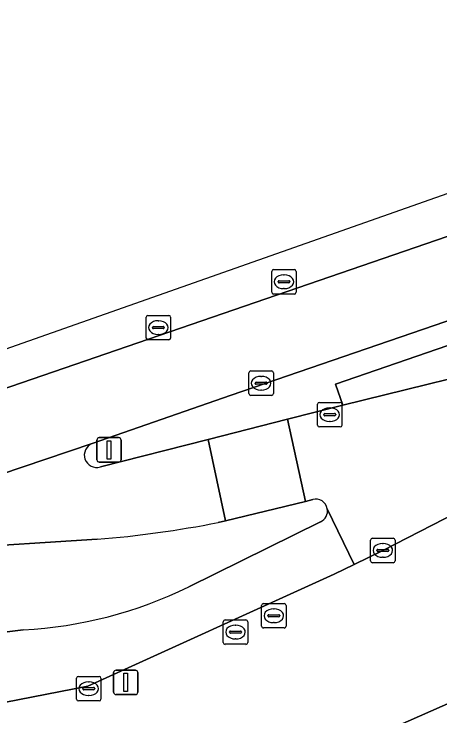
# Model space of a CAD drawing. Extents: x 160377 to 161131, y 383938 to 384853.
# Drawn here: x 160426.68 to 160444.11, y 384751.93 to 384780.65 of the extents above; entities that cross this region are included whole.
import ezdxf

# ---------------------------------------------------------------- set-up
doc = ezdxf.new("R2010")
doc.units = 0
for name, color, linetype in [('IMGEO_Berm_groen', 7, 'Continuous'), ('IMGEO_Berm_open', 7, 'Continuous'), ('IMGEO_Fietspad_gesloten', 7, 'Continuous'), ('IMGEO_Kolk', 7, 'Continuous'), ('IMGEO_Lichtmast', 7, 'Continuous'), ('IMGEO_Pand', 7, 'Continuous'), ('IMGEO_Rijbaan_lokaal_gesloten', 7, 'Continuous'), ('IMGEO_Rijbaan_regionaal_gesloten', 7, 'Continuous'), ('IMGEO_Rioolput', 7, 'Continuous'), ('IMGEO_Verkeerseiland_open', 7, 'Continuous'), ('IMGEO_Voetpad_open', 7, 'Continuous')]:
    doc.layers.add(name, color=color, linetype=linetype)

msp = doc.modelspace()

# ---------------------------------------------------------------- linework, layer by layer
at = {"layer": 'IMGEO_Berm_groen'}
msp.add_lwpolyline([(160495.523, 384784.69), (160439.839, 384765.507), (160440.136, 384764.646), (160447.891, 384766.557)], dxfattribs=at)
at = {"layer": 'IMGEO_Berm_open'}
for points in [[(160495.842, 384785.776), (160466.954, 384775.834), (160435.571, 384765.062), (160429.887, 384763.079)], [(160430.217, 384762.123), (160434.626, 384763.245), (160437.872, 384764.07), (160440.136, 384764.646), (160439.839, 384765.507), (160495.523, 384784.69)]]:
    msp.add_lwpolyline(points, dxfattribs=at)
msp.add_arc((160430.065, 384762.605), 0.506, 110.5892, 287.4989, dxfattribs=at)
at = {"layer": 'IMGEO_Fietspad_gesloten'}
for points in [[(160439.775, 384757.74), (160440.594, 384758.136), (160439.497, 384760.412)], [(160439.218, 384759.881), (160433.831, 384757.221)], [(160427.062, 384755.454), (160425.951, 384755.321), (160426.283, 384752.487), (160429.707, 384753.153), (160439.775, 384757.74)]]:
    msp.add_lwpolyline(points, dxfattribs=at)
for centre, radius, start, end in [((160439.023, 384760.323), 0.483, 293.881, 10.682), ((160426.118, 384772.918), 17.489, 273.0928, 296.1675)]:
    msp.add_arc(centre, radius, start, end, dxfattribs=at)
at = {"layer": 'IMGEO_Kolk'}
for p, q in [((160436.291, 384765.119), (160436.291, 384765.971)), ((160436.366, 384766.045), (160437.218, 384766.045)), ((160437.292, 384765.971), (160437.292, 384765.119)), ((160436.779, 384765.825), (160436.804, 384765.825)), ((160436.55, 384765.539), (160436.55, 384765.551)), ((160436.988, 384765.502), (160436.59, 384765.502)), ((160436.593, 384765.588), (160436.991, 384765.588)), ((160437.034, 384765.551), (160437.034, 384765.539)), ((160436.802, 384765.265), (160436.777, 384765.265)), ((160437.218, 384765.045), (160436.366, 384765.045)), ((160439.099, 384763.832), (160439.099, 384764.684)), ((160439.174, 384764.758), (160440.026, 384764.758)), ((160439.587, 384764.538), (160439.612, 384764.538)), ((160440.1, 384764.684), (160440.1, 384763.832)), ((160439.358, 384764.252), (160439.358, 384764.264)), ((160439.401, 384764.301), (160439.799, 384764.301)), ((160439.842, 384764.264), (160439.842, 384764.252)), ((160439.796, 384764.215), (160439.398, 384764.215)), ((160439.61, 384763.978), (160439.585, 384763.978)), ((160440.026, 384763.758), (160439.174, 384763.758)), ((160441.27, 384758.279), (160441.27, 384759.131)), ((160441.345, 384759.205), (160442.197, 384759.205)), ((160442.271, 384759.131), (160442.271, 384758.279)), ((160441.758, 384758.985), (160441.783, 384758.985)), ((160441.529, 384758.699), (160441.529, 384758.711)), ((160441.967, 384758.662), (160441.569, 384758.662)), ((160441.572, 384758.748), (160441.97, 384758.748)), ((160442.013, 384758.711), (160442.013, 384758.699)), ((160441.781, 384758.425), (160441.756, 384758.425)), ((160442.197, 384758.205), (160441.345, 384758.205)), ((160429.24, 384752.626), (160429.24, 384753.478)), ((160429.315, 384753.552), (160430.167, 384753.552)), ((160430.241, 384753.478), (160430.241, 384752.626)), ((160429.499, 384753.046), (160429.499, 384753.058)), ((160429.542, 384753.095), (160429.94, 384753.095)), ((160429.728, 384753.332), (160429.753, 384753.332)), ((160429.983, 384753.058), (160429.983, 384753.046)), ((160429.937, 384753.009), (160429.539, 384753.009)), ((160429.751, 384752.772), (160429.726, 384752.772)), ((160430.167, 384752.552), (160429.315, 384752.552))]:
    msp.add_line(p, q, dxfattribs=at)
for points in [[(160436.291, 384765.119), (160436.291, 384765.971)], [(160436.366, 384766.045), (160437.218, 384766.045)], [(160437.292, 384765.971), (160437.292, 384765.119)], [(160437.218, 384765.045), (160436.366, 384765.045)], [(160439.099, 384763.832), (160439.099, 384764.684)], [(160439.174, 384764.758), (160440.026, 384764.758)], [(160440.1, 384764.684), (160440.1, 384763.832)], [(160440.026, 384763.758), (160439.174, 384763.758)], [(160441.27, 384758.279), (160441.27, 384759.131)], [(160441.345, 384759.205), (160442.197, 384759.205)], [(160442.271, 384759.131), (160442.271, 384758.279)], [(160442.197, 384758.205), (160441.345, 384758.205)], [(160429.24, 384752.626), (160429.24, 384753.478)], [(160429.315, 384753.552), (160430.167, 384753.552)], [(160430.241, 384753.478), (160430.241, 384752.626)], [(160430.167, 384752.552), (160429.315, 384752.552)]]:
    msp.add_lwpolyline(points, dxfattribs=at)
for centre, radius, start, end in [((160436.368, 384765.969), 0.0765, 91.552, 178.448), ((160436.368, 384765.969), 0.0765, 91.552, 178.448), ((160437.216, 384765.969), 0.0765, 1.552, 88.448), ((160437.216, 384765.969), 0.0765, 1.552, 88.448), ((160436.59, 384765.548), 0.0403, 85.8775, 175.7526), ((160436.587, 384765.538), 0.0366, 178.938, 274.7102), ((160436.991, 384765.545), 0.043, 264.8664, 352.4533), ((160436.995, 384765.55), 0.0386, 1.7309, 96.639), ((160436.368, 384765.121), 0.0765, 181.552, 268.448), ((160436.368, 384765.121), 0.0765, 181.552, 268.448), ((160437.216, 384765.121), 0.0765, 271.552, 358.448), ((160437.216, 384765.121), 0.0765, 271.552, 358.448), ((160439.176, 384764.682), 0.0765, 91.552, 178.448), ((160439.176, 384764.682), 0.0765, 91.552, 178.448), ((160440.024, 384764.682), 0.0765, 1.552, 88.448), ((160440.024, 384764.682), 0.0765, 1.552, 88.448), ((160439.398, 384764.261), 0.0403, 85.8775, 175.7526), ((160439.395, 384764.251), 0.0366, 178.938, 274.7102), ((160439.799, 384764.258), 0.043, 264.8664, 352.4533), ((160439.803, 384764.263), 0.0386, 1.7309, 96.639), ((160439.176, 384763.834), 0.0765, 181.552, 268.448), ((160439.176, 384763.834), 0.0765, 181.552, 268.448), ((160440.024, 384763.834), 0.0765, 271.552, 358.448), ((160440.024, 384763.834), 0.0765, 271.552, 358.448), ((160441.347, 384759.129), 0.0765, 91.552, 178.448), ((160441.347, 384759.129), 0.0765, 91.552, 178.448), ((160442.195, 384759.129), 0.0765, 1.552, 88.448), ((160442.195, 384759.129), 0.0765, 1.552, 88.448), ((160441.569, 384758.708), 0.0403, 85.8775, 175.7526), ((160441.566, 384758.698), 0.0366, 178.938, 274.7102), ((160441.97, 384758.705), 0.043, 264.8664, 352.4533), ((160441.974, 384758.71), 0.0386, 1.7309, 96.639), ((160441.347, 384758.281), 0.0765, 181.552, 268.448), ((160441.347, 384758.281), 0.0765, 181.552, 268.448), ((160442.195, 384758.281), 0.0765, 271.552, 358.448), ((160442.195, 384758.281), 0.0765, 271.552, 358.448), ((160429.317, 384753.476), 0.0765, 91.552, 178.448), ((160429.317, 384753.476), 0.0765, 91.552, 178.448), ((160430.165, 384753.476), 0.0765, 1.552, 88.448), ((160430.165, 384753.476), 0.0765, 1.552, 88.448), ((160429.539, 384753.055), 0.0403, 85.8775, 175.7526), ((160429.944, 384753.057), 0.0386, 1.7309, 96.639), ((160429.536, 384753.045), 0.0366, 178.938, 274.7102), ((160429.94, 384753.052), 0.043, 264.8664, 352.4533), ((160429.317, 384752.628), 0.0765, 181.552, 268.448), ((160429.317, 384752.628), 0.0765, 181.552, 268.448), ((160430.165, 384752.628), 0.0765, 271.552, 358.448), ((160430.165, 384752.628), 0.0765, 271.552, 358.448)]:
    msp.add_arc(centre, radius, start, end, dxfattribs=at)
for centre, major_axis, ratio, start_param, end_param in [((160436.778, 384765.545), (-0.387, 0.002), 0.722429, 4.712389, 7.853982), ((160436.803, 384765.545), (-0.39, 0.002), 0.717154, 1.570796, 4.712389), ((160439.586, 384764.258), (-0.387, 0.002), 0.722429, 4.712389, 7.853982), ((160439.611, 384764.258), (-0.39, 0.002), 0.717154, 1.570796, 4.712389), ((160441.757, 384758.705), (-0.387, 0.002), 0.722429, 4.712389, 7.853982), ((160441.782, 384758.705), (-0.39, 0.002), 0.717154, 1.570796, 4.712389), ((160429.727, 384753.052), (-0.387, 0.002), 0.722429, 4.712389, 7.853982), ((160429.752, 384753.052), (-0.39, 0.002), 0.717154, 1.570796, 4.712389)]:
    msp.add_ellipse(centre, major_axis=major_axis, ratio=ratio, start_param=start_param, end_param=end_param, dxfattribs=at)
at = {"layer": 'IMGEO_Lichtmast'}
for p, q in [((160430.073, 384762.418), (160430.073, 384763.218)), ((160430.073, 384763.218), (160430.073, 384762.418)), ((160430.173, 384763.318), (160430.963, 384763.318)), ((160430.963, 384763.318), (160430.173, 384763.318)), ((160431.063, 384763.218), (160431.063, 384762.418)), ((160431.063, 384762.418), (160431.063, 384763.218)), ((160430.963, 384762.318), (160430.173, 384762.318)), ((160430.173, 384762.318), (160430.963, 384762.318)), ((160430.758, 384752.908), (160430.758, 384753.708)), ((160430.758, 384753.708), (160430.758, 384752.908)), ((160430.858, 384753.808), (160431.648, 384753.808)), ((160431.648, 384753.808), (160430.858, 384753.808)), ((160431.748, 384753.708), (160431.748, 384752.908)), ((160431.748, 384752.908), (160431.748, 384753.708)), ((160431.648, 384752.808), (160430.858, 384752.808)), ((160430.858, 384752.808), (160431.648, 384752.808))]:
    msp.add_line(p, q, dxfattribs=at)
for points in [[(160430.493, 384763.193), (160430.643, 384763.193), (160430.643, 384762.443), (160430.493, 384762.443), (160430.493, 384763.193)], [(160431.178, 384753.683), (160431.328, 384753.683), (160431.328, 384752.933), (160431.178, 384752.933), (160431.178, 384753.683)]]:
    msp.add_lwpolyline(points, dxfattribs=at)
for centre, start, end in [((160430.173, 384763.218), 90, 180), ((160430.173, 384763.218), 90, 180), ((160430.963, 384763.218), 0, 90), ((160430.963, 384763.218), 360, 90), ((160430.173, 384762.418), 180, 270), ((160430.173, 384762.418), 180, 270), ((160430.963, 384762.418), 270, 0), ((160430.963, 384762.418), 270, 0), ((160430.858, 384753.708), 90, 180), ((160430.858, 384753.708), 90, 180), ((160431.648, 384753.708), 0, 90), ((160431.648, 384753.708), 360, 90), ((160430.858, 384752.908), 180, 270), ((160430.858, 384752.908), 180, 270), ((160431.648, 384752.908), 270, 0), ((160431.648, 384752.908), 270, 0)]:
    msp.add_arc(centre, 0.1, start, end, dxfattribs=at)
at = {"layer": 'IMGEO_Pand'}
msp.add_lwpolyline([(160471.395, 384750), (160474.704, 384751.423), (160493.106, 384759.485), (160491.915, 384768.014), (160491.505, 384767.959), (160491.558, 384767.562), (160490.306, 384767.006), (160489.562, 384772.388), (160474.338, 384765.646), (160474.703, 384764.823), (160468.722, 384761.279), (160468.028, 384762.853), (160457.806, 384758.343), (160454.991, 384757.101), (160452.92, 384756.187), (160450.07, 384754.929), (160447.903, 384753.973), (160445.12, 384752.745), (160424.929, 384743.835), (160424.387, 384738.76), (160421.187, 384738.304), (160418.395, 384737.438)], dxfattribs=at)
at = {"layer": 'IMGEO_Rijbaan_lokaal_gesloten'}
for points in [[(160447.891, 384766.557), (160440.136, 384764.646), (160437.872, 384764.07), (160438.609, 384760.713), (160438.91, 384760.792)], [(160435.035, 384759.849), (160435.335, 384759.914), (160434.626, 384763.245), (160430.217, 384762.123)], [(160429.887, 384763.079), (160413.863, 384757.668), (160413.609, 384757.532)], [(160439.497, 384760.412), (160440.594, 384758.136), (160441.771, 384758.705), (160449.81, 384762.834)], [(160416.919, 384758.148), (160424.106, 384758.783), (160430.089, 384759.164)]]:
    msp.add_lwpolyline(points, dxfattribs=at)
msp.add_lwpolyline([(160437.872, 384764.07), (160434.626, 384763.245), (160435.335, 384759.914), (160438.609, 384760.713)], close=True, dxfattribs=at)
for centre, radius, start, end in [((160430.065, 384762.605), 0.506, 110.5892, 287.4989), ((160439.023, 384760.323), 0.482, 10.6249, 103.5403), ((160426.768, 384801.342), 42.308, 274.5021, 281.268)]:
    msp.add_arc(centre, radius, start, end, dxfattribs=at)
at = {"layer": 'IMGEO_Rijbaan_regionaal_gesloten'}
for points in [[(160407.703, 384760.375), (160407.774, 384758.961), (160496.29, 384789.397), (160509.787, 384793.209), (160516.634, 384794.476), (160522.145, 384795.098), (160533.464, 384796.44), (160578.535, 384797.637), (160591.993, 384798.377), (160620.019, 384800.647), (160623.941, 384800.965)], [(160623.941, 384800.965), (160620.019, 384800.647), (160591.993, 384798.377), (160578.535, 384797.637), (160533.464, 384796.44), (160522.145, 384795.098), (160516.634, 384794.476), (160509.787, 384793.209), (160496.29, 384789.397), (160407.774, 384758.961), (160407.939, 384755.656), (160411.711, 384756.909), (160413.609, 384757.532), (160413.863, 384757.668), (160429.887, 384763.079), (160435.571, 384765.062), (160466.954, 384775.834), (160495.842, 384785.776)], [(160527.237, 384799.04), (160501.729, 384793.501), (160487.131, 384788.363), (160407.703, 384760.375)]]:
    msp.add_lwpolyline(points, dxfattribs=at)
at = {"layer": 'IMGEO_Rioolput'}
for p, q in [((160437.225, 384769.268), (160437.225, 384770.12)), ((160437.3, 384770.194), (160438.152, 384770.194)), ((160438.226, 384770.12), (160438.226, 384769.268)), ((160437.484, 384769.688), (160437.484, 384769.7)), ((160437.527, 384769.737), (160437.925, 384769.737)), ((160437.713, 384769.974), (160437.738, 384769.974)), ((160437.968, 384769.7), (160437.968, 384769.688)), ((160437.922, 384769.651), (160437.524, 384769.651)), ((160437.736, 384769.414), (160437.711, 384769.414)), ((160438.152, 384769.194), (160437.3, 384769.194)), ((160432.164, 384768.32), (160433.016, 384768.32)), ((160432.089, 384767.394), (160432.089, 384768.246)), ((160432.577, 384768.1), (160432.602, 384768.1)), ((160433.09, 384768.246), (160433.09, 384767.394)), ((160432.348, 384767.814), (160432.348, 384767.826)), ((160432.786, 384767.777), (160432.388, 384767.777)), ((160432.391, 384767.863), (160432.789, 384767.863)), ((160432.832, 384767.826), (160432.832, 384767.814)), ((160432.6, 384767.54), (160432.575, 384767.54)), ((160433.016, 384767.32), (160432.164, 384767.32)), ((160436.886, 384756.533), (160437.738, 384756.533)), ((160436.811, 384755.607), (160436.811, 384756.459)), ((160437.299, 384756.313), (160437.324, 384756.313)), ((160437.812, 384756.459), (160437.812, 384755.607)), ((160437.07, 384756.027), (160437.07, 384756.039)), ((160437.508, 384755.99), (160437.11, 384755.99)), ((160437.113, 384756.076), (160437.511, 384756.076)), ((160437.554, 384756.039), (160437.554, 384756.027)), ((160435.243, 384754.939), (160435.243, 384755.791)), ((160435.318, 384755.865), (160436.17, 384755.865)), ((160435.731, 384755.645), (160435.756, 384755.645)), ((160436.244, 384755.791), (160436.244, 384754.939)), ((160437.322, 384755.753), (160437.297, 384755.753)), ((160435.502, 384755.359), (160435.502, 384755.371)), ((160435.545, 384755.408), (160435.943, 384755.408)), ((160435.986, 384755.371), (160435.986, 384755.359)), ((160437.738, 384755.533), (160436.886, 384755.533)), ((160435.94, 384755.322), (160435.542, 384755.322)), ((160435.754, 384755.085), (160435.729, 384755.085)), ((160436.17, 384754.865), (160435.318, 384754.865))]:
    msp.add_line(p, q, dxfattribs=at)
for points in [[(160437.225, 384769.268), (160437.225, 384770.12)], [(160437.3, 384770.194), (160438.152, 384770.194)], [(160438.226, 384770.12), (160438.226, 384769.268)], [(160438.152, 384769.194), (160437.3, 384769.194)], [(160432.164, 384768.32), (160433.016, 384768.32)], [(160432.089, 384767.394), (160432.089, 384768.246)], [(160433.09, 384768.246), (160433.09, 384767.394)], [(160433.016, 384767.32), (160432.164, 384767.32)], [(160436.886, 384756.533), (160437.738, 384756.533)], [(160436.811, 384755.607), (160436.811, 384756.459)], [(160437.812, 384756.459), (160437.812, 384755.607)], [(160435.243, 384754.939), (160435.243, 384755.791)], [(160435.318, 384755.865), (160436.17, 384755.865)], [(160436.244, 384755.791), (160436.244, 384754.939)], [(160437.738, 384755.533), (160436.886, 384755.533)], [(160436.17, 384754.865), (160435.318, 384754.865)]]:
    msp.add_lwpolyline(points, dxfattribs=at)
for centre, radius, start, end in [((160437.302, 384770.118), 0.0765, 91.552, 178.448), ((160437.302, 384770.118), 0.0765, 91.552, 178.448), ((160438.15, 384770.118), 0.0765, 1.552, 88.448), ((160438.15, 384770.118), 0.0765, 1.552, 88.448), ((160437.524, 384769.697), 0.0403, 85.8775, 175.7526), ((160437.929, 384769.699), 0.0386, 1.7309, 96.639), ((160437.521, 384769.687), 0.0366, 178.938, 274.7102), ((160437.925, 384769.694), 0.043, 264.8664, 352.4533), ((160437.302, 384769.27), 0.0765, 181.552, 268.448), ((160437.302, 384769.27), 0.0765, 181.552, 268.448), ((160438.15, 384769.27), 0.0765, 271.552, 358.448), ((160438.15, 384769.27), 0.0765, 271.552, 358.448), ((160432.166, 384768.244), 0.0765, 91.552, 178.448), ((160432.166, 384768.244), 0.0765, 91.552, 178.448), ((160433.014, 384768.244), 0.0765, 1.552, 88.448), ((160433.014, 384768.244), 0.0765, 1.552, 88.448), ((160432.388, 384767.823), 0.0403, 85.8775, 175.7526), ((160432.385, 384767.813), 0.0366, 178.938, 274.7102), ((160432.789, 384767.82), 0.043, 264.8664, 352.4533), ((160432.793, 384767.825), 0.0386, 1.7309, 96.639), ((160432.166, 384767.396), 0.0765, 181.552, 268.448), ((160432.166, 384767.396), 0.0765, 181.552, 268.448), ((160433.014, 384767.396), 0.0765, 271.552, 358.448), ((160433.014, 384767.396), 0.0765, 271.552, 358.448), ((160436.888, 384756.457), 0.0765, 91.552, 178.448), ((160436.888, 384756.457), 0.0765, 91.552, 178.448), ((160437.736, 384756.457), 0.0765, 1.552, 88.448), ((160437.736, 384756.457), 0.0765, 1.552, 88.448), ((160437.11, 384756.036), 0.0403, 85.8775, 175.7526), ((160437.107, 384756.026), 0.0366, 178.938, 274.7102), ((160437.511, 384756.033), 0.043, 264.8664, 352.4533), ((160437.515, 384756.038), 0.0386, 1.7309, 96.639), ((160435.32, 384755.789), 0.0765, 91.552, 178.448), ((160435.32, 384755.789), 0.0765, 91.552, 178.448), ((160436.168, 384755.789), 0.0765, 1.552, 88.448), ((160436.168, 384755.789), 0.0765, 1.552, 88.448), ((160435.542, 384755.368), 0.0403, 85.8775, 175.7526), ((160435.539, 384755.358), 0.0366, 178.938, 274.7102), ((160435.943, 384755.365), 0.043, 264.8664, 352.4533), ((160435.947, 384755.37), 0.0386, 1.7309, 96.639), ((160436.888, 384755.609), 0.0765, 181.552, 268.448), ((160436.888, 384755.609), 0.0765, 181.552, 268.448), ((160437.736, 384755.609), 0.0765, 271.552, 358.448), ((160437.736, 384755.609), 0.0765, 271.552, 358.448), ((160435.32, 384754.941), 0.0765, 181.552, 268.448), ((160435.32, 384754.941), 0.0765, 181.552, 268.448), ((160436.168, 384754.941), 0.0765, 271.552, 358.448), ((160436.168, 384754.941), 0.0765, 271.552, 358.448)]:
    msp.add_arc(centre, radius, start, end, dxfattribs=at)
for centre, major_axis, ratio, start_param, end_param in [((160437.712, 384769.694), (-0.387, 0.002), 0.722429, 4.712389, 7.853982), ((160437.737, 384769.694), (-0.39, 0.002), 0.717154, 1.570796, 4.712389), ((160432.576, 384767.82), (-0.387, 0.002), 0.722429, 4.712389, 7.853982), ((160432.601, 384767.82), (-0.39, 0.002), 0.717154, 1.570796, 4.712389), ((160437.298, 384756.033), (-0.387, 0.002), 0.722429, 4.712389, 7.853982), ((160437.323, 384756.033), (-0.39, 0.002), 0.717154, 1.570796, 4.712389), ((160435.73, 384755.365), (-0.387, 0.002), 0.722429, 4.712389, 7.853982), ((160435.755, 384755.365), (-0.39, 0.002), 0.717154, 1.570796, 4.712389)]:
    msp.add_ellipse(centre, major_axis=major_axis, ratio=ratio, start_param=start_param, end_param=end_param, dxfattribs=at)
at = {"layer": 'IMGEO_Verkeerseiland_open'}
for points in [[(160438.91, 384760.792), (160438.609, 384760.713), (160435.335, 384759.914), (160435.035, 384759.849)], [(160433.831, 384757.221), (160439.218, 384759.881)], [(160430.089, 384759.164), (160424.106, 384758.783), (160416.919, 384758.148)], [(160415.866, 384754.396), (160416.574, 384754.423), (160425.951, 384755.321), (160427.062, 384755.454)]]:
    msp.add_lwpolyline(points, dxfattribs=at)
for centre, radius, start, end in [((160439.023, 384760.323), 0.482, 10.6249, 103.5403), ((160439.023, 384760.323), 0.483, 293.881, 10.682), ((160426.768, 384801.342), 42.308, 274.5021, 281.268), ((160426.118, 384772.918), 17.489, 273.0928, 296.1675)]:
    msp.add_arc(centre, radius, start, end, dxfattribs=at)
at = {"layer": 'IMGEO_Voetpad_open'}
for points in [[(160399.421, 384732.643), (160401.67, 384733.687), (160424.929, 384743.835), (160445.12, 384752.745), (160444.559, 384753.84), (160447.903, 384753.973), (160450.07, 384754.929), (160449.529, 384756.036), (160452.92, 384756.187), (160454.991, 384757.101), (160454.483, 384758.223), (160457.806, 384758.343), (160468.028, 384762.853)], [(160449.81, 384762.834), (160441.771, 384758.705), (160440.594, 384758.136), (160439.775, 384757.74), (160429.707, 384753.153), (160426.283, 384752.487), (160426.076, 384752.447)]]:
    msp.add_lwpolyline(points, dxfattribs=at)

doc.saveas('drawing.dxf')
